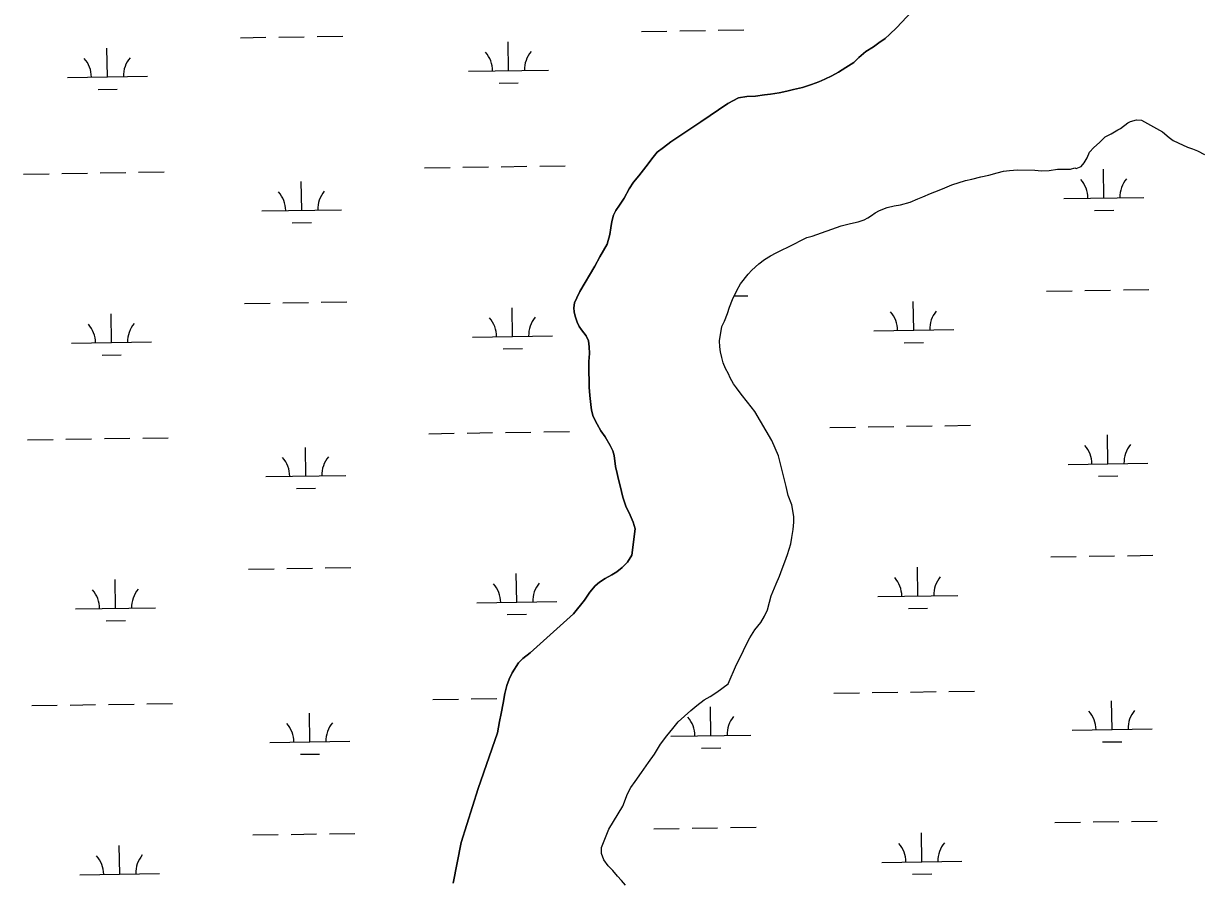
# Model space of a CAD drawing. Extents: x 3823584 to 3861785, y 301729 to 327625.
# Drawn here: x 3839338 to 3840810, y 314225 to 315300 of the extents above; entities that cross this region are included whole.
import ezdxf

# ---------------------------------------------------------------- set-up
doc = ezdxf.new("R2010")
doc.units = 0
doc.layers.add('V-TOPO-SHOR', color=7, linetype='Continuous')
doc.layers.add('V-WETL-SWMP', color=7, linetype='Continuous')

msp = doc.modelspace()

# ---------------------------------------------------------------- linework, layer by layer
at = {"layer": 'V-TOPO-SHOR'}
for points in [[(3840074.1, 315052.5), (3840076.2, 315060.6), (3840079, 315066.6), (3840083.6, 315073.1), (3840089.6, 315082), (3840095.7, 315093.6), (3840101, 315102), (3840107.8, 315109.7), (3840113.7, 315117.4), (3840119.3, 315124.9), (3840124.1, 315131), (3840130.8, 315139.3), (3840138.5, 315145.2), (3840147.6, 315152.4), (3840185.4, 315177.4), (3840219.2, 315200.2), (3840232.6, 315207.4), (3840242.7, 315209.3), (3840253.8, 315209.4), (3840264.9, 315211.3), (3840272.5, 315212.2), (3840283.2, 315213.7), (3840293, 315216), (3840301.3, 315217.8), (3840312.6, 315220.5), (3840323.9, 315224.2), (3840332.8, 315227.4), (3840340.6, 315231), (3840349.1, 315235), (3840357.8, 315239.4), (3840366.7, 315245.5), (3840376.6, 315251.7), (3840383, 315258), (3840391.9, 315265.4), (3840401.3, 315271.3), (3840408.1, 315276.1), (3840416, 315281.7), (3840421.4, 315286.8), (3840430.5, 315295.3), (3840455.3, 315321.9)], [(3840621.3, 315116.4), (3840631.5, 315118), (3840644, 315118.2), (3840647.9, 315118.2), (3840653.3, 315119.9), (3840654.9, 315119.1), (3840661.1, 315121.5), (3840664.9, 315126.3), (3840668.7, 315132.5), (3840671.8, 315139.6), (3840677.2, 315145.1), (3840684.1, 315151.5), (3840691.1, 315158.6), (3840698.8, 315162.6), (3840707.3, 315167.4), (3840710.4, 315168.9), (3840719.7, 315176.1), (3840722.8, 315177.7), (3840730.6, 315180.1), (3840736.8, 315179.4), (3840751.8, 315171), (3840762.8, 315164.9), (3840771.4, 315158), (3840776.2, 315154.1), (3840782.5, 315151.1), (3840794.2, 315145.8), (3840800.5, 315143.5), (3840806.8, 315141.3), (3840815.4, 315136.7)], [(3840064, 314253.9), (3840061, 314261.5), (3840061.1, 314269.3), (3840070.2, 314292), (3840087.6, 314320.7), (3840093.4, 314336.4), (3840097.6, 314344.4), (3840103.2, 314351.9), (3840111.2, 314363.1), (3840119.9, 314375.7), (3840127.3, 314385.8), (3840134.8, 314398.5), (3840142.7, 314408.8), (3840150.2, 314418.2), (3840157.1, 314426.5), (3840165, 314433.6), (3840172.9, 314440.6), (3840180.2, 314446.7), (3840189.7, 314453.8), (3840197.1, 314458.2), (3840205.4, 314463.6), (3840219.5, 314474.1), (3840230.1, 314498), (3840236.2, 314510.2), (3840241.2, 314521), (3840246.7, 314531.4), (3840253, 314541.4), (3840260.3, 314550.9), (3840264.9, 314558.5), (3840268.7, 314566.8), (3840271.1, 314576.4), (3840273.4, 314584), (3840279.4, 314599.1), (3840283.6, 314608.9), (3840287, 314618.1), (3840290.4, 314626.9), (3840293.8, 314635.9), (3840298.1, 314649.1), (3840299.4, 314657.3), (3840300.8, 314667.2), (3840301.7, 314676.2), (3840301.6, 314683.3), (3840299.1, 314698.2), (3840294.7, 314709.7), (3840292.2, 314721), (3840282.5, 314759.5), (3840274.1, 314778.7), (3840252.8, 314814.7), (3840243.7, 314826.5), (3840235.8, 314836.6), (3840230, 314844.5), (3840226.4, 314849.7), (3840222.2, 314856.9), (3840219.8, 314862.1), (3840216.4, 314868.5), (3840213.4, 314875.7), (3840211.6, 314882.3), (3840209.9, 314889.7), (3840209.3, 314895.6), (3840208.6, 314903.3), (3840211.7, 314921.1), (3840214.9, 314927.8), (3840218.5, 314937.4), (3840221.4, 314945.6), (3840224.8, 314954.9), (3840230.3, 314966.4), (3840234.9, 314974.5), (3840244.7, 314986.9), (3840249.3, 314991.8), (3840257.8, 314999.7), (3840264.9, 315005.3), (3840272.3, 315009.5), (3840279.8, 315013.5), (3840301.7, 315024.3), (3840311.2, 315029.3), (3840317.8, 315032.7), (3840324.8, 315034.5), (3840361, 315047.4), (3840372.6, 315050.1), (3840382.2, 315052.2), (3840389.7, 315054.6), (3840394.2, 315057.2), (3840399, 315060.2), (3840403.5, 315063.6), (3840409.1, 315066.6), (3840418.4, 315070.2), (3840427.2, 315072.2), (3840435, 315073.7), (3840447.2, 315077), (3840456.9, 315081), (3840463.1, 315083.4), (3840472.6, 315087.6), (3840483.5, 315091.7), (3840490.7, 315094.9), (3840499.6, 315098.5), (3840516.5, 315104.2), (3840524.5, 315105.8), (3840535.8, 315108.7), (3840545.7, 315110.8), (3840556.2, 315113.8), (3840564, 315115.5)], [(3840564, 315115.5), (3840571.4, 315116.5), (3840581.7, 315117.2), (3840603.4, 315117.1), (3840611.8, 315115.9), (3840621.3, 315116.4)], [(3839875.3, 314224.3), (3839885.6, 314275.5), (3839906.8, 314343.1), (3839930.9, 314412.7), (3839933.5, 314426.7), (3839935.5, 314436.9), (3839937.9, 314449.6), (3839940.1, 314461.9), (3839942.5, 314471.9), (3839945.5, 314479.9), (3839949.3, 314487.6), (3839957, 314500.2), (3839962.6, 314505.7), (3839971.9, 314512.7), (3840025.9, 314561.5), (3840039.9, 314578.6), (3840046.6, 314588.9), (3840053.2, 314596.6), (3840058.6, 314601.1), (3840065.7, 314605.9), (3840073.9, 314610.3), (3840080.1, 314614.3), (3840086.8, 314619.8), (3840093.4, 314626.1), (3840099.1, 314635), (3840103, 314667.8), (3840100.6, 314676.5), (3840097, 314685.1), (3840091.4, 314696.3), (3840087.9, 314707.6), (3840084.2, 314721.8), (3840082.2, 314729.8), (3840080.5, 314737.4), (3840078.6, 314746.1), (3840076.7, 314759.6), (3840075.1, 314765.8), (3840072.1, 314772.2), (3840065.5, 314783), (3840060.4, 314790.8), (3840055.6, 314798.9), (3840050.6, 314808.6), (3840048.7, 314816.4), (3840047.7, 314823.8), (3840046.5, 314834.9), (3840045.6, 314845.2), (3840045.5, 314852.6), (3840045.4, 314865.5), (3840045.4, 314877.4), (3840045.9, 314887.5), (3840045.8, 314895.7), (3840044.9, 314903.5), (3840041.7, 314909.7), (3840036, 314917.1), (3840033.2, 314921.1), (3840030.4, 314926.8), (3840028, 314934.3), (3840026.9, 314939.6), (3840026.5, 314944.7), (3840027.4, 314950.7), (3840030.2, 314957.2), (3840034, 314965.2), (3840052.8, 314996.9), (3840059.1, 315008.3), (3840068, 315024.4), (3840071.6, 315036.3), (3840072.7, 315044.7), (3840074.1, 315052.5)], [(3840091.1, 314222.2), (3840086, 314228), (3840081.2, 314233.2), (3840075.1, 314240.4), (3840069.4, 314246), (3840064, 314253.9)]]:
    msp.add_lwpolyline(points, dxfattribs=at)
at = {"layer": 'V-WETL-SWMP'}
for p, q in [((3840111, 315290.5), (3840143, 315291)), ((3840159, 315291.2), (3840191, 315291.7)), ((3840207, 315292), (3840239, 315292.5)), ((3839609.2, 315282.7), (3839641.2, 315283.2)), ((3839657.2, 315283.5), (3839689.2, 315284)), ((3839705.2, 315284.2), (3839737.2, 315284.7)), ((3839944.7, 315241.5), (3839944.1, 315277.5)), ((3839442.9, 315233.7), (3839442.3, 315269.7)), ((3839392.9, 315233), (3839492.9, 315234.5)), ((3839894.7, 315240.7), (3839994.7, 315242.3)), ((3839431.1, 315218.1), (3839455.1, 315218.5)), ((3839932.9, 315225.9), (3839956.9, 315226.2)), ((3839337.9, 315112), (3839369.9, 315112.5)), ((3839385.9, 315112.8), (3839417.9, 315113.3)), ((3839433.9, 315113.5), (3839465.9, 315114)), ((3839481.9, 315114.3), (3839513.9, 315114.8)), ((3839839.7, 315119.8), (3839871.7, 315120.3)), ((3839887.7, 315120.5), (3839919.7, 315121)), ((3839935.7, 315121.3), (3839967.7, 315121.8)), ((3839983.7, 315122), (3840015.7, 315122.5)), ((3840689.6, 315082.1), (3840689.1, 315118.1)), ((3839685.9, 315066.7), (3839685.4, 315102.7)), ((3840639.6, 315081.4), (3840739.6, 315082.9)), ((3839635.9, 315065.9), (3839735.9, 315067.4)), ((3840677.9, 315066.5), (3840701.9, 315066.9)), ((3839674.2, 315051.1), (3839698.2, 315051.4)), ((3840618, 314965.6), (3840650, 314966.1)), ((3840666, 314966.3), (3840698, 314966.8)), ((3840714, 314967.1), (3840746, 314967.6)), ((3839614.3, 314950.1), (3839646.3, 314950.6)), ((3839662.3, 314950.9), (3839694.3, 314951.3)), ((3839710.3, 314951.6), (3839742.3, 314952.1)), ((3840227, 314959.6), (3840244.1, 314959.8)), ((3840451.7, 314916.6), (3840451.1, 314952.6)), ((3839448, 314901.1), (3839447.4, 314937.1)), ((3839949.8, 314908.9), (3839949.3, 314944.8)), ((3839899.8, 314908.1), (3839999.8, 314909.6)), ((3840401.7, 314915.8), (3840501.7, 314917.4)), ((3839398, 314900.3), (3839498, 314901.9)), ((3839938.1, 314893.2), (3839962.1, 314893.6)), ((3840439.9, 314901), (3840463.9, 314901.3)), ((3839436.2, 314885.5), (3839460.2, 314885.9)), ((3839844.9, 314787.1), (3839876.8, 314787.6)), ((3839892.8, 314787.9), (3839924.8, 314788.4)), ((3839940.8, 314788.6), (3839972.8, 314789.1)), ((3839988.8, 314789.4), (3840020.8, 314789.9)), ((3840346.7, 314794.9), (3840378.7, 314795.4)), ((3840394.7, 314795.6), (3840426.7, 314796.1)), ((3840442.7, 314796.4), (3840474.7, 314796.9)), ((3840490.7, 314797.1), (3840522.7, 314797.6)), ((3839343, 314779.4), (3839375, 314779.9)), ((3839391, 314780.2), (3839423, 314780.6)), ((3839439, 314780.9), (3839471, 314781.4)), ((3839487, 314781.6), (3839519, 314782.1)), ((3840694.8, 314749.5), (3840694.2, 314785.5)), ((3839691.1, 314734), (3839690.5, 314770)), ((3840644.8, 314748.7), (3840744.8, 314750.3)), ((3839641.1, 314733.3), (3839741.1, 314734.8)), ((3840683, 314733.9), (3840707, 314734.3)), ((3839679.3, 314718.4), (3839703.3, 314718.8)), ((3840623.1, 314633), (3840655.1, 314633.4)), ((3840671.1, 314633.7), (3840703.1, 314634.2)), ((3840719.1, 314634.4), (3840751.1, 314634.9)), ((3839619.4, 314617.5), (3839651.4, 314618)), ((3839667.4, 314618.2), (3839699.4, 314618.7)), ((3839715.4, 314619), (3839747.4, 314619.5)), ((3839955, 314576.2), (3839954.4, 314612.2)), ((3840456.8, 314584), (3840456.3, 314620)), ((3839453.1, 314568.5), (3839452.6, 314604.5)), ((3840406.8, 314583.2), (3840506.8, 314584.7)), ((3839403.1, 314567.7), (3839503.1, 314569.2)), ((3839905, 314575.4), (3840005, 314577)), ((3840445, 314568.3), (3840469, 314568.7)), ((3839441.4, 314552.9), (3839465.4, 314553.2)), ((3839943.2, 314560.6), (3839967.2, 314561)), ((3840399.8, 314463), (3840431.8, 314463.5)), ((3840447.8, 314463.7), (3840479.8, 314464.2)), ((3840495.8, 314464.5), (3840527.8, 314465)), ((3839444.1, 314448.3), (3839476.1, 314448.7)), ((3839492.1, 314449), (3839524.1, 314449.5)), ((3839850, 314454.5), (3839882, 314455)), ((3839898, 314455.3), (3839930, 314455.7)), ((3840351.8, 314462.3), (3840383.8, 314462.7)), ((3840699.9, 314416.9), (3840699.3, 314452.9)), ((3839348.1, 314446.8), (3839380.1, 314447.3)), ((3839396.1, 314447.5), (3839428.1, 314448)), ((3839696.2, 314401.4), (3839695.6, 314437.4)), ((3840198, 314409.1), (3840197.5, 314445.1)), ((3840148, 314408.4), (3840248, 314409.9)), ((3840649.9, 314416.1), (3840749.9, 314417.6)), ((3839646.2, 314400.6), (3839746.2, 314402.2)), ((3840186.3, 314393.5), (3840210.3, 314393.9)), ((3840688.1, 314401.3), (3840712.1, 314401.6)), ((3839684.4, 314385.8), (3839708.4, 314386.1)), ((3840676.3, 314301.1), (3840708.3, 314301.6)), ((3840724.3, 314301.8), (3840756.3, 314302.3)), ((3839720.6, 314286.3), (3839752.6, 314286.8)), ((3840126.4, 314292.6), (3840158.4, 314293.1)), ((3840174.4, 314293.3), (3840206.4, 314293.8)), ((3840222.4, 314294.1), (3840254.4, 314294.6)), ((3840461.9, 314251.3), (3840461.4, 314287.3)), ((3840628.3, 314300.3), (3840660.3, 314300.8)), ((3839458.2, 314235.8), (3839457.7, 314271.8)), ((3839624.6, 314284.8), (3839656.6, 314285.3)), ((3839672.6, 314285.6), (3839704.6, 314286.1)), ((3840411.9, 314250.5), (3840511.9, 314252.1)), ((3839408.2, 314235.1), (3839508.2, 314236.6)), ((3840450.2, 314235.7), (3840474.2, 314236.1))]:
    msp.add_line(p, q, dxfattribs=at)
for points in [[(3840455.3, 315321.9), (3840430.5, 315295.3), (3840421.4, 315286.8), (3840416, 315281.7), (3840408.1, 315276.1), (3840401.3, 315271.3), (3840391.9, 315265.4), (3840383, 315258), (3840376.6, 315251.7), (3840366.7, 315245.5), (3840357.8, 315239.4), (3840349.1, 315235), (3840340.6, 315231), (3840332.8, 315227.4), (3840323.9, 315224.2), (3840312.6, 315220.5), (3840301.3, 315217.8), (3840293, 315216), (3840283.2, 315213.7), (3840272.5, 315212.2), (3840264.9, 315211.3), (3840253.8, 315209.4), (3840242.7, 315209.3), (3840232.6, 315207.4), (3840219.2, 315200.2), (3840185.4, 315177.4), (3840147.6, 315152.4), (3840138.5, 315145.2), (3840130.8, 315139.3), (3840124.1, 315131), (3840119.3, 315124.9), (3840113.7, 315117.4), (3840107.8, 315109.7), (3840101, 315102), (3840095.7, 315093.6), (3840089.6, 315082), (3840083.6, 315073.1), (3840079, 315066.6), (3840076.2, 315060.6), (3840074.1, 315052.5), (3840072.7, 315044.7), (3840071.6, 315036.3), (3840068, 315024.4), (3840059.1, 315008.3), (3840052.8, 314996.9), (3840034, 314965.2), (3840030.2, 314957.2), (3840027.4, 314950.7), (3840026.5, 314944.7), (3840026.9, 314939.6), (3840028, 314934.3), (3840030.4, 314926.8), (3840033.2, 314921.1), (3840036, 314917.1), (3840041.7, 314909.7), (3840044.9, 314903.5), (3840045.8, 314895.7), (3840045.9, 314887.5), (3840045.4, 314877.4), (3840045.4, 314865.5), (3840045.5, 314852.6), (3840045.6, 314845.2), (3840046.5, 314834.9), (3840047.7, 314823.8), (3840048.7, 314816.4), (3840050.6, 314808.6), (3840055.6, 314798.9), (3840060.3, 314790.8), (3840065.5, 314783), (3840072.1, 314772.2), (3840075.1, 314765.8)], [(3840564, 315115.5), (3840571.4, 315116.5), (3840581.7, 315117.2), (3840603.4, 315117.1), (3840611.8, 315115.9), (3840621.3, 315116.4), (3840631.5, 315118), (3840644, 315118.2), (3840647.9, 315118.2), (3840653.3, 315119.9), (3840654.9, 315119.1), (3840661.1, 315121.5), (3840664.9, 315126.3), (3840668.7, 315132.5), (3840671.8, 315139.6), (3840677.2, 315145.1), (3840684.1, 315151.5), (3840691.1, 315158.6), (3840698.8, 315162.6), (3840707.3, 315167.4), (3840710.4, 315168.9), (3840719.7, 315176.1), (3840722.8, 315177.7), (3840730.6, 315180.1), (3840736.8, 315179.4), (3840751.8, 315171), (3840762.8, 315164.9), (3840771.4, 315158), (3840776.2, 315154.1), (3840782.5, 315151.1), (3840794.2, 315145.8), (3840800.5, 315143.5), (3840806.8, 315141.3), (3840815.4, 315136.7)], [(3840244.7, 314986.9), (3840249.3, 314991.8), (3840257.8, 314999.7), (3840264.9, 315005.3), (3840272.3, 315009.5), (3840279.8, 315013.5), (3840301.7, 315024.3), (3840311.2, 315029.3), (3840317.8, 315032.7), (3840324.8, 315034.5), (3840361, 315047.4), (3840372.6, 315050.1), (3840382.2, 315052.2), (3840389.7, 315054.6), (3840394.2, 315057.2), (3840399, 315060.2), (3840403.5, 315063.6), (3840409.1, 315066.6), (3840418.4, 315070.2), (3840427.2, 315072.2), (3840435, 315073.7), (3840447.2, 315077), (3840456.9, 315081), (3840463.1, 315083.4), (3840472.6, 315087.6), (3840483.5, 315091.7), (3840490.7, 315094.9), (3840499.6, 315098.5), (3840516.5, 315104.2), (3840524.5, 315105.8), (3840535.8, 315108.7), (3840545.7, 315110.8), (3840556.2, 315113.8), (3840564, 315115.5)], [(3840091.1, 314222.2), (3840086, 314228), (3840081.2, 314233.2), (3840075.1, 314240.4), (3840069.4, 314246), (3840064, 314253.9), (3840061, 314261.5), (3840061.1, 314269.3), (3840070.2, 314292), (3840087.6, 314320.7), (3840093.4, 314336.4), (3840097.6, 314344.4), (3840103.2, 314351.9), (3840111.2, 314363.1), (3840119.9, 314375.7), (3840127.3, 314385.8), (3840134.8, 314398.5), (3840142.7, 314408.8), (3840150.2, 314418.2), (3840157.1, 314426.5), (3840165, 314433.6), (3840172.9, 314440.6), (3840180.2, 314446.7), (3840189.7, 314453.8), (3840197.1, 314458.2), (3840205.4, 314463.6), (3840219.5, 314474.1), (3840230.1, 314498), (3840236.2, 314510.2), (3840241.2, 314521), (3840246.7, 314531.4), (3840253, 314541.4), (3840260.3, 314550.9), (3840264.9, 314558.5), (3840268.7, 314566.8), (3840271.1, 314576.4), (3840273.4, 314584), (3840279.4, 314599.1), (3840283.6, 314608.9), (3840287, 314618.1), (3840290.4, 314626.9), (3840293.8, 314635.9), (3840298.1, 314649.1), (3840299.4, 314657.3), (3840300.8, 314667.2), (3840301.7, 314676.2), (3840301.6, 314683.3), (3840299.1, 314698.2), (3840294.7, 314709.7), (3840292.2, 314721), (3840282.5, 314759.5), (3840274.1, 314778.7), (3840252.8, 314814.7), (3840243.7, 314826.5), (3840235.8, 314836.6), (3840230, 314844.5), (3840226.4, 314849.7), (3840222.2, 314856.9), (3840219.8, 314862.1), (3840216.4, 314868.5), (3840213.4, 314875.7), (3840211.6, 314882.3), (3840209.9, 314889.7), (3840209.3, 314895.6), (3840208.6, 314903.3), (3840211.7, 314921.1), (3840214.9, 314927.8), (3840218.5, 314937.4), (3840221.4, 314945.6), (3840224.8, 314954.9), (3840230.3, 314966.4), (3840234.9, 314974.5), (3840244.7, 314986.9)], [(3840075.1, 314765.8), (3840076.7, 314759.6), (3840078.6, 314746.1), (3840080.5, 314737.4), (3840082.2, 314729.8), (3840084.2, 314721.8), (3840087.9, 314707.6), (3840091.4, 314696.3), (3840097, 314685.1), (3840100.6, 314676.5), (3840103, 314667.8), (3840099.1, 314635), (3840093.4, 314626.1), (3840086.8, 314619.8), (3840080.1, 314614.3), (3840073.9, 314610.3), (3840065.7, 314605.9), (3840058.6, 314601.1), (3840053.2, 314596.6), (3840046.6, 314588.9), (3840039.9, 314578.6), (3840025.9, 314561.5), (3839971.9, 314512.7), (3839962.6, 314505.7), (3839957, 314500.2), (3839949.3, 314487.6), (3839945.5, 314479.9), (3839942.5, 314471.9), (3839940.1, 314461.9), (3839937.9, 314449.6), (3839935.5, 314436.9), (3839933.5, 314426.7), (3839930.9, 314412.7), (3839906.8, 314343.1), (3839885.6, 314275.5), (3839875.3, 314224.3)]]:
    msp.add_lwpolyline(points, dxfattribs=at)
for centre, start, end in [((3839889.5, 315241.1), 0.1115, 41.6552), ((3839999.9, 315242.8), 140.1115, 181.6552), ((3839387.6, 315233.4), 0.1115, 41.6552), ((3839498.1, 315235.1), 140.1115, 181.6552), ((3840634.4, 315081.8), 0.1115, 41.6552), ((3840744.9, 315083.5), 140.1115, 181.6552), ((3839630.7, 315066.3), 0.1115, 41.6552), ((3839741.2, 315068), 140.1115, 181.6552), ((3840396.4, 314916.2), 0.1115, 41.6552), ((3840506.9, 314917.9), 140.1115, 181.6552), ((3839392.7, 314900.7), 0.1115, 41.6552), ((3839503.2, 314902.4), 140.1115, 181.6552), ((3839894.6, 314908.5), 0.1115, 41.6552), ((3840005.1, 314910.2), 140.1115, 181.6552), ((3840639.5, 314749.1), 0.1115, 41.6552), ((3840750, 314750.8), 140.1115, 181.6552), ((3839746.3, 314735.4), 140.1115, 181.6552), ((3839635.8, 314733.7), 0.1115, 41.6552), ((3839899.7, 314575.8), 0.1115, 41.6552), ((3840010.2, 314577.5), 140.1115, 181.6552), ((3840401.6, 314583.6), 0.1115, 41.6552), ((3840512, 314585.3), 140.1115, 181.6552), ((3839397.9, 314568.1), 0.1115, 41.6552), ((3839508.3, 314569.8), 140.1115, 181.6552), ((3840644.6, 314416.5), 0.1115, 41.6552), ((3840755.1, 314418.2), 140.1115, 181.6552), ((3839640.9, 314401), 0.1115, 41.6552), ((3839751.4, 314402.7), 140.1115, 181.6552), ((3840142.8, 314408.8), 0.1115, 41.6552), ((3840253.3, 314410.5), 140.1115, 181.6552), ((3840406.7, 314250.9), 0.1115, 41.6552), ((3840517.2, 314252.6), 140.1115, 181.6552), ((3839403, 314235.5), 0.1115, 41.6552), ((3839513.5, 314237.2), 140.1115, 181.6552)]:
    msp.add_arc(centre, 35.2, start, end, dxfattribs=at)

doc.saveas('drawing.dxf')
